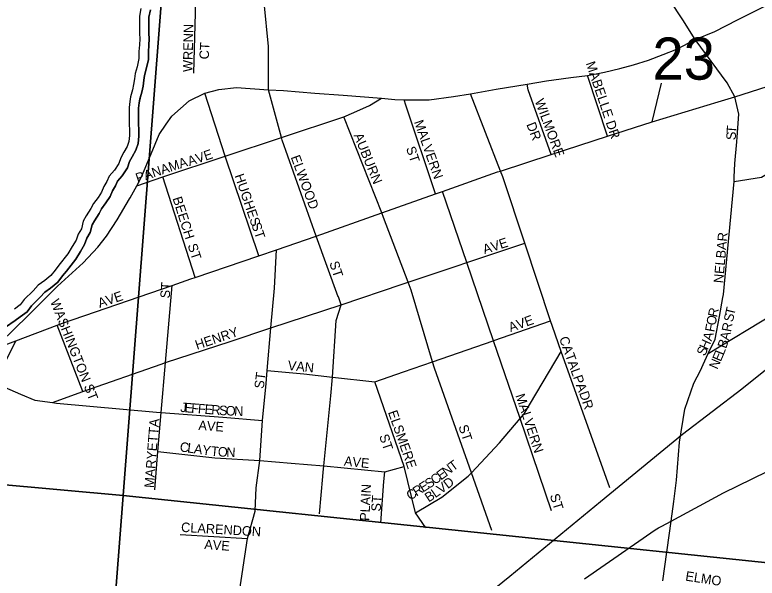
# Model space of a CAD drawing. Extents: x 1310247 to 1552180, y 377264 to 706493.
# Drawn here: x 1433944 to 1437839, y 558891 to 561845 of the extents above; entities that cross this region are included whole.
import ezdxf

# ---------------------------------------------------------------- set-up
doc = ezdxf.new("R2010")
doc.units = 0
for name, color, linetype in [('GM_X_City_Street', 7, 'Continuous'), ('GM_X_City_Street_Text', 7, 'Continuous'), ('GM_X_Minor_River', 7, 'Continuous'), ('GM_X_Rail_Line', 7, 'Continuous'), ('GM_X_Section', 7, 'Continuous'), ('GM_X_Section_Text', 7, 'Continuous'), ('GM_X_State_Route', 7, 'Continuous')]:
    doc.layers.add(name, color=color, linetype=linetype)

msp = doc.modelspace()

# ---------------------------------------------------------------- linework, layer by layer
at = {"layer": 'GM_X_City_Street'}
for points in [[(1435275.4, 561508.9), (1435275.4, 561678), (1435251.6, 561909.4), (1435211.7, 562338.4), (1435192.5, 562544.6)], [(1434882.4, 561538.1), (1434893.3, 561917.9)], [(1437734.8, 561203.5), (1437743.8, 561324), (1437722.8, 561415.4), (1437681.6, 561488.8), (1437514.1, 561715.8)], [(1433836, 560092.6), (1433949.9, 560135.7), (1434165.5, 560217.4), (1434194, 560228.2), (1434768.8, 560425.8), (1434867.9, 560459.9), (1434890.2, 560467.5), (1435224.2, 560581.4), (1435316.9, 560613.1), (1435525.5, 560684.1), (1435869.9, 560805.9), (1436151.7, 560905.4), (1436187.9, 560918.2), (1436477.7, 561020.7), (1436492.8, 561025.6), (1436758.7, 561112.9), (1437054.9, 561208.6), (1437288.2, 561283.9), (1437635.6, 561388.3), (1437722.8, 561415.4), (1437935.7, 561482.3), (1438115.5, 561556.4)], [(1435641.7, 560365.9), (1435641.5, 560366.5), (1435525.5, 560684.1), (1435347.5, 561186.9), (1435343.8, 561201.3), (1435275.4, 561451), (1435275.4, 561508.9)], [(1437054.9, 561208.6), (1436950, 561527)], [(1436758.7, 561112.9), (1436637, 561451), (1436633.3, 561481.4)], [(1437288.2, 561283.9), (1437337.4, 561487.2)], [(1435224.2, 560581.4), (1435047.2, 561102.7), (1434941.7, 561433.4)], [(1437066.4, 559364.6), (1436811.8, 560079.7), (1436765.1, 560210.8), (1436755.4, 560240.1), (1436620.2, 560646.9), (1436504.2, 560995.8), (1436492.8, 561025.6), (1436335, 561431.1)], [(1435722.6, 561333), (1435804.3, 561369.1), (1435867.7, 561408.3)], [(1436151.7, 560905.4), (1435995.2, 561370.7), (1435987.3, 561398.1)], [(1434584, 560948.7), (1434721.4, 560994.4), (1435047.2, 561102.7), (1435343.8, 561201.3), (1435669.7, 561309.7), (1435722.6, 561333)], [(1436447.2, 559140.4), (1436340.1, 559443.4), (1436146.1, 559992.6), (1436136.5, 560024.4), (1436023.1, 560400.9), (1436007.4, 560442.5), (1435879.3, 560781.8), (1435869.9, 560805.9), (1435669.7, 561309.7)], [(1437718.1, 560971.4), (1437862.4, 560993.9), (1437999.2, 561073.3), (1438064, 561110.9), (1438161.5, 561160.4), (1438239.9, 561192.7), (1438328.1, 561223), (1438431.6, 561217), (1438532.7, 561208.6), (1438570.4, 561207.6)], [(1437719, 560992.9), (1437722.2, 561065.9), (1437733, 561178.1), (1437734.8, 561203.5)], [(1434890.2, 560467.5), (1434890.2, 560467.5), (1434721.4, 560994.4)], [(1437659.7, 560362), (1437662.7, 560378.2), (1437718.1, 560971.4), (1437719, 560992.9)], [(1436760.6, 559244.3), (1436595.4, 559727.1), (1436455.7, 560135.6), (1436315.5, 560545.3), (1436187.9, 560918.2)], [(1437583.2, 560067.9), (1437922.8, 560274.4), (1438257.2, 560560.3), (1438525.8, 560783.8)], [(1436265.7, 560528.7), (1436265.7, 560528.7), (1436315.5, 560545.3), (1436620.2, 560646.9)], [(1435205.5, 559242.7), (1435210.6, 559364.7), (1435229, 559508), (1435243.2, 559717.8), (1435262.8, 559911.3), (1435267.9, 559978.9), (1435287.5, 560202.4), (1435306.8, 560411.9), (1435316.9, 560613.1)], [(1434141.5, 559811.3), (1434301.5, 559869.3), (1434711.2, 560013.1), (1434734.5, 560020.6), (1435074.3, 560130.8), (1435287.5, 560202.4), (1435656.8, 560324.5), (1435977.1, 560432.4), (1436007.4, 560442.5), (1436265.7, 560528.7)], [(1434678.1, 559353.7), (1434695.1, 559554.6), (1434712.4, 559759), (1434734.5, 560020.6), (1434768.8, 560425.8)], [(1435562.1, 559445.6), (1435565.8, 559479.3), (1435601.7, 559846.8), (1435610.3, 559944.7), (1435630.3, 560242), (1435656.8, 560324.5), (1435641.7, 560365.9)], [(1437556.2, 560010.3), (1437583.2, 560067.9), (1437619.5, 560143.2), (1437641.1, 560262.1), (1437659.7, 560362)], [(1434301.5, 559869.3), (1434165.5, 560217.4)], [(1436453.7, 560134.9), (1436455.7, 560135.6), (1436457.1, 560136.1), (1436755.4, 560240.1)], [(1433367, 558814), (1433375.4, 558838.7), (1433392.1, 558887.7), (1433475.6, 559132.2), (1433586.7, 559437.3), (1433847.8, 559934.1), (1433949.9, 560135.7)], [(1435267.9, 559978.9), (1435460.4, 559961.5), (1435610.3, 559944.7), (1435832.4, 559920.3), (1435982.8, 559971.7), (1436136.5, 560024.4), (1436453.7, 560134.9)], [(1436046, 559233.3), (1436185.1, 559316), (1436322.6, 559424.8), (1436340.1, 559443.4), (1436486.9, 559599.4), (1436595.4, 559727.1), (1436616.8, 559752.3), (1436811.8, 560079.7)], [(1437388.3, 559189.6), (1437401.9, 559293.3), (1437415.5, 559404.1), (1437431.7, 559602.8), (1437460.1, 559777), (1437507.3, 559913.5), (1437541.5, 559978.8), (1437556.2, 560010.3)], [(1433847.8, 559934.1), (1433889.3, 559891.6), (1433972.9, 559854.7), (1434048.5, 559823.8), (1434141.5, 559811.3), (1434162.4, 559808.5), (1434688, 559760.8), (1434712.4, 559759), (1435034.6, 559734), (1435243.2, 559717.8)], [(1436101.1, 559154.6), (1436046, 559233.3), (1435987.6, 559476.3), (1435832.4, 559920.3)], [(1437322.3, 559154.1), (1437338.8, 559162.9), (1437388.3, 559189.6), (1437662.6, 559337.1), (1437966.7, 559487.2), (1438193.2, 559597.8), (1438315, 559627.9), (1438427.2, 559637.9), (1438692.7, 559630.2), (1438814.3, 559607), (1438972.8, 559591.8), (1439084.6, 559591.8), (1439251.2, 559652.4), (1439435.5, 559741.4)], [(1434695.1, 559554.6), (1434993.2, 559521.1), (1435229, 559508), (1435393.8, 559493.7), (1435565.8, 559479.3), (1435886.2, 559447.6), (1435987.6, 559476.3)], [(1435543.3, 559227.5), (1435559.7, 559424), (1435562.1, 559445.6)], [(1435865.3, 559181.2), (1435881.1, 559397.4), (1435886.2, 559447.6)], [(1434542.4, 556774.4), (1434632.7, 556953.2), (1434687.6, 557051.6), (1434764.2, 557167.5), (1434842.3, 557339.3), (1434915.2, 557505.5), (1434948.6, 557578.9), (1434994.5, 557688.3), (1435028.9, 557781.8), (1435059.3, 558034), (1435088.5, 558511.2), (1435095.5, 558556.5), (1435117.3, 558785), (1435164.7, 559098.7), (1435205.5, 559241.8), (1435205.5, 559242.7)], [(1437345.2, 558875.9), (1437345.2, 558875.9), (1437388.3, 559189.6)], [(1436932.8, 558886.6), (1437304.9, 559144.7), (1437322.3, 559154.1)], [(1434812, 559120.2), (1435164.7, 559098.7)]]:
    msp.add_lwpolyline(points, dxfattribs=at)
at = {"layer": 'GM_X_Minor_River'}
for points in [[(1434605.4, 561878.3), (1434597.4, 561838.3), (1434597.4, 561774.2), (1434597.4, 561746.1), (1434599.4, 561718), (1434597.4, 561688), (1434595.4, 561651.9), (1434595.4, 561615.9), (1434585.4, 561571.8), (1434575.4, 561537.7), (1434571.4, 561509.7), (1434567.4, 561479.6), (1434561.3, 561451.6), (1434551.3, 561415.5)], [(1434655, 561871.3), (1434647.4, 561833.3), (1434647.4, 561774.2), (1434647.4, 561747.9), (1434649.5, 561718.2), (1434647.3, 561685), (1434645.4, 561650.6), (1434645.4, 561610.3), (1434633.8, 561559.2), (1434624.4, 561527.1), (1434620.9, 561502.9), (1434616.7, 561471.1), (1434609.9, 561439.7), (1434599.5, 561402.2)], [(1434600.3, 561405), (1434609.9, 561439.7), (1434616.7, 561471.1), (1434620.9, 561502.9), (1434624.4, 561527.1), (1434633.8, 561559.2), (1434645.4, 561610.3), (1434645.4, 561650.6), (1434647.3, 561685), (1434649.5, 561718.2), (1434647.4, 561747.9), (1434647.4, 561774.2), (1434647.4, 561833.3), (1434655, 561871.3)], [(1434600.8, 561407.9), (1434596.8, 561382.4), (1434593.3, 561356.1), (1434593.3, 561303.3), (1434593.3, 561276.6), (1434595.3, 561238.5), (1434595.3, 561207.8), (1434590.3, 561170.4), (1434579.3, 561134.6), (1434558.8, 561100.4), (1434545.4, 561075.2), (1434534.7, 561043.1), (1434507.2, 561000.7), (1434482, 560971.8), (1434471.7, 560947.7), (1434456, 560922.2), (1434443.8, 560891.7), (1434422.2, 560858.1), (1434399.3, 560827.5), (1434386.3, 560803.3), (1434361.9, 560764.7), (1434349.8, 560743.6), (1434339.8, 560703.5), (1434322.4, 560672.9), (1434310, 560640), (1434287.8, 560604.4), (1434264.3, 560563.8), (1434214.2, 560501.1), (1434194.3, 560475.3), (1434168.7, 560442.6), (1434131, 560412), (1434100.5, 560390.5), (1434077, 560363.3), (1434030.6, 560318.8), (1434008.6, 560288), (1433972.6, 560261.6), (1433945.9, 560241.1), (1433895.3, 560206.4)], [(1433895.3, 560206.4), (1433945.9, 560241.1), (1433972.6, 560261.6), (1434008.6, 560288), (1434030.6, 560318.8), (1434077, 560363.3), (1434100.5, 560390.5), (1434131, 560412), (1434168.7, 560442.6), (1434194.3, 560475.3), (1434214.2, 560501.1), (1434264.3, 560563.8), (1434287.8, 560604.4), (1434310, 560640), (1434322.4, 560672.9), (1434339.8, 560703.5), (1434349.8, 560743.6), (1434361.9, 560764.7), (1434386.3, 560803.3), (1434399.3, 560827.5), (1434422.2, 560858.1), (1434443.8, 560891.7), (1434456, 560922.2), (1434471.7, 560947.7), (1434482, 560971.8), (1434507.2, 561000.7), (1434534.7, 561043.1), (1434545.4, 561075.2), (1434558.8, 561100.4), (1434579.3, 561134.6), (1434590.3, 561170.4), (1434595.3, 561207.8), (1434595.3, 561238.5), (1434593.3, 561276.6), (1434593.3, 561303.3), (1434593.3, 561356.1), (1434596.8, 561382.4), (1434600.3, 561405)], [(1434551.3, 561415.5), (1434547.3, 561389.5), (1434543.3, 561359.4), (1434543.3, 561303.3), (1434543.3, 561275.3), (1434545.3, 561237.2), (1434545.3, 561211.2), (1434541.3, 561181.1), (1434533.3, 561155.1), (1434515.3, 561125), (1434499.3, 561094.9), (1434489.2, 561064.9), (1434467.2, 561030.8), (1434439.2, 560998.8), (1434427.2, 560970.7), (1434411.1, 560944.7), (1434399.1, 560914.6), (1434381.1, 560886.6), (1434357.1, 560854.5), (1434343.1, 560828.5), (1434319, 560790.4), (1434303, 560762.4), (1434293, 560722.3), (1434277, 560694.2), (1434264.9, 560662.2), (1434244.9, 560630.1), (1434222.9, 560592.1), (1434174.8, 560532), (1434154.8, 560505.9), (1434132.8, 560477.9), (1434100.7, 560451.8), (1434066.7, 560427.8), (1434040.7, 560397.7), (1433992.6, 560351.7), (1433972.6, 560323.6), (1433942.5, 560301.6)]]:
    msp.add_lwpolyline(points, dxfattribs=at)
at = {"layer": 'GM_X_Rail_Line'}
for points in [[(1437017.8, 559292.1), (1437447.1, 559645.5), (1437758.2, 559882.7), (1439190.9, 561029.9), (1439371.9, 561180.1), (1439605.5, 561366.3), (1441787.6, 563128), (1443992.2, 564923.5), (1446418.4, 566896.2)], [(1434712.8, 556873.8), (1434753.5, 556941.4), (1434871.3, 557157.3), (1434999.4, 557362.9), (1435254.3, 557723), (1435464.2, 557964.2), (1435629.1, 558136.3), (1435715.2, 558217.2), (1435846.6, 558323.2), (1435950.3, 558413), (1436119.7, 558560.3), (1436541.7, 558900.4), (1437017.8, 559292.1)]]:
    msp.add_lwpolyline(points, dxfattribs=at)
at = {"layer": 'GM_X_Section'}
msp.add_lwpolyline([(1430373, 565010.6), (1434919.8, 564595), (1434512.7, 559324), (1431434.8, 559602)], dxfattribs=at)
for points in [[(1434919.8, 564595), (1440313.1, 564091.4), (1440037.8, 558747.4), (1434512.7, 559324)], [(1434512.7, 559324), (1434095.6, 553957.1), (1428577, 554479.5), (1428794.7, 558006.7), (1428684.7, 558289.1), (1428724.7, 558378.2), (1428819.4, 558598.2), (1428882.6, 558748.8), (1428946.7, 558939.4), (1431434.8, 559602)], [(1434512.7, 559324), (1440037.8, 558747.4), (1439478, 553402.9), (1434095.6, 553957.1)]]:
    msp.add_lwpolyline(points, close=True, dxfattribs=at)
at = {"layer": 'GM_X_State_Route'}
for points in [[(1437514.1, 561715.8), (1437448.9, 561819.2), (1437380.9, 561923.9), (1437336, 562014), (1437309.7, 562075.4), (1437282, 562163.8), (1437268.5, 562264.4), (1437253.8, 562366.2), (1437248.9, 562441), (1437236.7, 562561.2), (1437228.1, 562706), (1437213.4, 562890), (1437201.1, 563089.9), (1437174.1, 563347.5), (1437160.6, 563549.8), (1437147.1, 563717.9), (1437133.6, 563872.4), (1437107.9, 564117.7), (1437099.3, 564272.3), (1437092.6, 564361.5)], [(1437514.1, 561715.8), (1437616.9, 561757.9), (1437735.9, 561819.2), (1437869.6, 561885.4), (1437995.9, 561951.7), (1438217.9, 562065.7), (1438410.2, 562159.6), (1438548.3, 562244.6), (1438652, 562312.4), (1438741.4, 562370.4), (1438812.9, 562428.9), (1438898.6, 562497.1), (1438986.5, 562575.3), (1439078.7, 562665.3), (1439175, 562761.3), (1439257.3, 562857.7), (1439290.9, 562894.9)], [(1436772.8, 561503.5), (1436860.9, 561516.3), (1436950, 561527), (1437038.1, 561544.4), (1437118.5, 561563.7), (1437191.2, 561582.1), (1437268.6, 561607.3), (1437347.1, 561637.4), (1437418.3, 561664.1), (1437514.1, 561715.8)], [(1434549.3, 560885.1), (1434584, 560948.7), (1434609, 560994.4), (1434659.8, 561115.4), (1434702.2, 561216.7), (1434737.6, 561272), (1434768.6, 561313.4), (1434859.2, 561392.9), (1434941.7, 561433.4), (1435014.6, 561452.4), (1435106.5, 561463.1), (1435275.4, 561451), (1435353.2, 561448), (1435517.6, 561434), (1435667.7, 561423.8), (1435867.7, 561408.3), (1435937.9, 561401), (1435987.3, 561398.1), (1436118.1, 561399.1), (1436245.9, 561416.5), (1436335, 561431.1), (1436470.6, 561455.3), (1436633.3, 561481.4), (1436734, 561497.9), (1436772.8, 561503.5)], [(1432658.1, 558894.5), (1432760.9, 559004.5), (1432812.1, 559059.3), (1432974.1, 559223.9), (1433140.1, 559390.5), (1433283.6, 559535.5), (1433431.3, 559684.5), (1433570.8, 559829.6), (1433722.4, 559976.4), (1433836, 560092.6), (1433870, 560127.4), (1434011.4, 560266.4), (1434167.2, 560421.2), (1434302.2, 560544.4), (1434380.2, 560626.8), (1434425.6, 560683.9), (1434481.6, 560768.8), (1434546.2, 560879.5), (1434549.3, 560885.1)]]:
    msp.add_lwpolyline(points, dxfattribs=at)

# ---------------------------------------------------------------- texts
at = {"layer": 'GM_X_City_Street_Text'}
for s, rotation, p in [('WRENN', 88.8773, (1434875.7, 561544.2)), ('CT', 86.8222, (1434961.6, 561610.1)), ('MABELLE DR', 288.6417, (1436939.4, 561590.8)), ('WILMORE', 290.3522, (1436671.5, 561393.3)), ('MALVERN', 289.4871, (1436038, 561283.1)), ('DR', 291.2488, (1436627.4, 561270.1)), ('T', 85.8852, (1437728.3, 561221.8)), ('S', 87.6357, (1437726.9, 561187)), ('AUBURN', 292.1672, (1435721, 561213.1)), ('ST', 288.4328, (1435996, 561145.8)), ('AVE', 18.4325, (1434860.1, 561051.3)), ('ELWOOD', 290.225, (1435391.1, 561098.4)), ('PANAMA', 18.4326, (1434587.3, 560963.3)), ('HUGHES', 288.761, (1435096.4, 561001.4)), ('BEECH', 287.6505, (1434770.9, 560882.4)), ('ST', 288.4393, (1435184.5, 560746.2)), ('NELBAR', 84.8967, (1437660.9, 560436)), ('ST', 288.4393, (1434850, 560636.1)), ('AVE', 17.8239, (1436409, 560589.3)), ('ST', 288.4328, (1435593.6, 560543.7)), ('ST', 86.4186, (1434756.9, 560356.6)), ('AVE', 18.4398, (1434389.3, 560307.7)), ('WASHINGTON ST', 291.6142, (1434128.3, 560341.9)), ('R', 77.1828, (1437628.8, 560255.9)), ('T', 76.3613, (1437719.1, 560265)), ('AVE', 19.6578, (1436545.1, 560180)), ('O', 79.2152, (1437620.7, 560213.2)), ('S', 77.6667, (1437711.7, 560230.9)), ('F', 79.4275, (1437614.3, 560178.6)), ('R', 79.1908, (1437701.7, 560179.4)), ('HENRY', 18.4342, (1434899.7, 560087.7)), ('A', 76.7213, (1437691.1, 560134.3)), ('CATALPA', 289.8314, (1436799.2, 560148)), ('H', 65.7523, (1437579.4, 560084)), ('A', 72.9648, (1437599.9, 560130.6)), ('B', 70.7793, (1437676.5, 560091.4)), ('S', 65.7573, (1437565, 560051.9)), ('E', 66.7607, (1437648.1, 560022.9)), ('L', 68.2106, (1437662.6, 560056.5)), ('VAN', 354.2854, (1435374.4, 559982.5)), ('N', 66.5833, (1437630.6, 559982.3)), ('ST', 82.8783, (1435249.8, 559882)), ('DR', 288.435, (1436904.8, 559861.8)), ('MALVERN', 288.435, (1436570.4, 559848.5)), ('J', 355.5359, (1434811, 559762.6)), ('E', 355.5154, (1434833, 559760.8)), ('F', 355.5435, (1434868.1, 559758.1)), ('F', 355.5143, (1434903.2, 559755.4)), ('E', 355.5331, (1434938.3, 559752.6)), ('R', 355.5391, (1434973.4, 559749.9)), ('S', 356.4676, (1435013.8, 559746.7)), ('O', 357.4765, (1435049.9, 559744.5)), ('N', 357.6284, (1435094, 559742.5)), ('ELSMERE', 289.2896, (1435901.6, 559760.7)), ('MARYETTA', 85.544, (1434673.3, 559362.3)), ('AVE', 355.9166, (1434906.1, 559668)), ('ST', 288.4393, (1436271.2, 559685.8)), ('ST', 288.4393, (1435855.2, 559636.5)), ('C', 352.0828, (1434807.2, 559555.7)), ('L', 352.1159, (1434846.5, 559550.2)), ('A', 352.0847, (1434881.3, 559545.4)), ('Y', 352.1013, (1434924.9, 559539.4)), ('T', 354.0454, (1434970.4, 559533.1)), ('O', 357.3075, (1435008.5, 559529.2)), ('N', 357.7185, (1435052.8, 559527.1)), ('AVE', 354.0973, (1435669.3, 559480.9)), ('T', 36.3318, (1436243.7, 559449)), ('N', 36.3368, (1436208.2, 559423)), ('C', 36.1548, (1436147.8, 559378.6)), ('E', 36.3126, (1436179.9, 559402.1)), ('E', 32.2, (1436085.1, 559339)), ('S', 32.182, (1436114.8, 559357.8)), ('V', 36.218, (1436180.2, 559330.4)), ('D', 36.8327, (1436216.2, 559356.7)), ('PLAIN', 87.2062, (1435804.1, 559189.8)), ('C', 32.1881, (1436018, 559296.8)), ('R', 32.1676, (1436051.5, 559317.9)), ('L', 34.9424, (1436150.4, 559309.5)), ('ST', 86.4254, (1435863.6, 559238.8)), ('B', 32.9088, (1436115.5, 559286.9)), ('ST', 287.3525, (1436750.9, 559324.8)), ('CLARENDON', 356.6718, (1434815.3, 559133.4)), ('AVE', 356.0494, (1434937, 559043.2)), ('ELMO', 351.2585, (1437460.5, 558878.1))]:
    msp.add_text(s, height=50, rotation=rotation, dxfattribs=at).set_placement(p)
at = {"layer": 'GM_X_Section_Text'}
msp.add_text('23', height=221, rotation=0, dxfattribs=at).set_placement((1437289.7, 561504.7))

doc.saveas('drawing.dxf')
